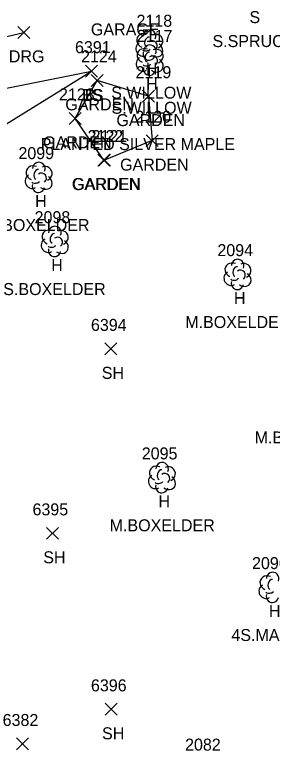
# Model space of a CAD drawing. Extents: x 1439173 to 1457902, y 641926 to 659889.
# Drawn here: x 1449007.9 to 1449050.9, y 643615.4 to 643737.2 of the extents above; entities that cross this region are included whole.
import ezdxf

# ---------------------------------------------------------------- set-up
doc = ezdxf.new("R2010")
doc.units = 0
for name, color, linetype in [('L_A', 7, 'Continuous'), ('L_C', 7, 'Continuous'), ('L_I', 7, 'Continuous'), ('L_TIC', 7, 'Continuous'), ('LAPB', 7, 'Continuous'), ('LELB', 7, 'Continuous'), ('LTD', 7, 'Continuous'), ('R_A', 7, 'Continuous'), ('R_TIC', 7, 'Continuous'), ('RDG', 7, 'Continuous')]:
    doc.layers.add(name, color=color, linetype=linetype)

msp = doc.modelspace()

# ---------------------------------------------------------------- linework, layer by layer
at = {"layer": 'L_TIC'}
for points in [[(1449019.74, 643726.81), (1449021.74, 643728.81)], [(1449021.74, 643726.81), (1449019.74, 643728.81)], [(1449019.74, 643726.81), (1449021.74, 643728.81)], [(1449021.74, 643726.81), (1449019.74, 643728.81)], [(1449020.71, 643725.26), (1449022.71, 643727.26)], [(1449022.71, 643725.26), (1449020.71, 643727.26)], [(1449020.71, 643725.26), (1449022.71, 643727.26)], [(1449022.71, 643725.26), (1449020.71, 643727.26)], [(1449029.24, 643722.63), (1449031.24, 643724.63)], [(1449031.24, 643722.63), (1449029.24, 643724.63)], [(1449029.24, 643722.63), (1449031.24, 643724.63)], [(1449031.24, 643722.63), (1449029.24, 643724.63)], [(1449017.01, 643718.92), (1449019.01, 643720.92)], [(1449019.01, 643718.92), (1449017.01, 643720.92)], [(1449029.85, 643715.2), (1449031.85, 643717.2)], [(1449031.85, 643715.2), (1449029.85, 643717.2)], [(1449021.79, 643711.96), (1449023.79, 643713.96)], [(1449023.79, 643711.96), (1449021.79, 643713.96)], [(1449021.9, 643711.96), (1449023.9, 643713.96)], [(1449023.9, 643711.96), (1449021.9, 643713.96)], [(1449022.97, 643680.45), (1449024.97, 643682.45)], [(1449024.97, 643680.45), (1449022.97, 643682.45)], [(1449013.22, 643649.67), (1449015.22, 643651.67)], [(1449015.22, 643649.67), (1449013.22, 643651.67)], [(1449023.02, 643620.3), (1449025.02, 643622.3)], [(1449025.02, 643620.3), (1449023.02, 643622.3)], [(1449008.23, 643614.52), (1449010.23, 643616.52)], [(1449010.23, 643614.52), (1449008.23, 643616.52)]]:
    msp.add_lwpolyline(points, dxfattribs=at)
at = {"layer": 'LAPB'}
for points in [[(1449030.24, 643723.63), (1449030.85, 643716.2), (1449022.9, 643712.96), (1449022.79, 643712.96), (1449018.01, 643719.92), (1449021.71, 643726.26)], [(1449030.24, 643723.63), (1449021.71, 643726.26)]]:
    msp.add_lwpolyline(points, dxfattribs=at)
at = {"layer": 'LELB'}
for points in [[(1448944.23, 643702.98), (1448966.21, 643712.94), (1448990.94, 643721.87), (1449020.74, 643727.81)], [(1448944.23, 643702.98), (1448971.84, 643705.85), (1448997.17, 643713.22), (1449020.74, 643727.81)]]:
    msp.add_lwpolyline(points, dxfattribs=at)
at = {"layer": 'LTD'}
for p, q in [((1449030.38, 643732.21), (1449030.38, 643732.21)), ((1449030.38, 643732.21), (1449030.38, 643732.21)), ((1449030.44, 643729.69), (1449030.44, 643729.69)), ((1449030.44, 643729.69), (1449030.44, 643729.69)), ((1449011.91, 643710.12), (1449011.91, 643710.12)), ((1449011.91, 643710.12), (1449011.91, 643710.12)), ((1449014.6, 643699.43), (1449014.6, 643699.43)), ((1449014.6, 643699.43), (1449014.6, 643699.43)), ((1449045.09, 643693.93), (1449045.09, 643693.93)), ((1449045.09, 643693.93), (1449045.09, 643693.93)), ((1449032.48, 643660.01), (1449032.48, 643660.01)), ((1449032.48, 643660.01), (1449032.48, 643660.01))]:
    msp.add_line(p, q, dxfattribs=at)
for centre in [(1449030.43, 643733.64), (1449030.48, 643731.12), (1449011.96, 643711.55), (1449014.65, 643700.86), (1449045.13, 643695.36), (1449032.53, 643661.44), (1449050.97, 643643.13)]:
    msp.add_arc(centre, 1.05, 335.5272, 180.9563, dxfattribs=at)
for centre, major_axis, ratio, start_param, end_param in [((1449029.59, 643732.88), (1.21, -0.51), 0.895232, 1.570796, 4.712389), ((1449031.42, 643732.79), (-1.14, -0.48), 0.949671, 1.570796, 4.712389), ((1449030.17, 643732.67), (-0.208, -0.792), 0.645439, 3.141593, 6.283185), ((1449030.88, 643732.04), (-0.5, 0.667), 0.989748, 3.141593, 6.283185), ((1449029.3, 643731.5), (0.58, -1.04), 0.959034, 3.141593, 6.283185), ((1449029.64, 643730.36), (1.21, -0.51), 0.895232, 1.570796, 4.712389), ((1449029.92, 643731.46), (-0.625, -0.083), 0.423636, 0, 3.141593), ((1449031.38, 643731.38), (-1.09, 0.79), 0.841452, 1.570796, 4.712389), ((1449031.48, 643730.27), (-1.14, -0.48), 0.949671, 1.570796, 4.712389), ((1449030.38, 643730.71), (0.26, 1.06), 0.942809, 1.570796, 4.712389), ((1449030.23, 643730.15), (-0.208, -0.792), 0.645439, 3.141593, 6.283185), ((1449030.94, 643729.52), (-0.5, 0.667), 0.989748, 3.141593, 6.283185), ((1449029.35, 643728.98), (0.58, -1.04), 0.959034, 3.141593, 6.283185), ((1449029.98, 643728.94), (-0.625, -0.083), 0.423636, 0, 3.141593), ((1449031.44, 643728.86), (-1.09, 0.79), 0.841452, 1.570796, 4.712389), ((1449030.44, 643728.19), (0.26, 1.06), 0.942809, 1.570796, 4.712389), ((1449011.12, 643710.79), (1.21, -0.51), 0.895232, 1.570796, 4.712389), ((1449012.95, 643710.7), (-1.14, -0.48), 0.949671, 1.570796, 4.712389), ((1449011.7, 643710.58), (-0.208, -0.792), 0.645439, 3.141593, 6.283185), ((1449012.41, 643709.95), (-0.5, 0.667), 0.989748, 3.141593, 6.283185), ((1449010.83, 643709.41), (0.58, -1.04), 0.959034, 3.141593, 6.283185), ((1449011.45, 643709.37), (-0.625, -0.083), 0.423636, 0, 3.141593), ((1449012.91, 643709.29), (-1.09, 0.79), 0.841452, 1.570796, 4.712389), ((1449011.91, 643708.62), (0.26, 1.06), 0.942809, 1.570796, 4.712389), ((1449013.81, 643700.09), (1.21, -0.51), 0.895232, 1.570796, 4.712389), ((1449015.64, 643700.01), (-1.14, -0.48), 0.949671, 1.570796, 4.712389), ((1449013.52, 643698.72), (0.58, -1.04), 0.959034, 3.141593, 6.283185), ((1449014.39, 643699.89), (-0.208, -0.792), 0.645439, 3.141593, 6.283185), ((1449015.1, 643699.26), (-0.5, 0.667), 0.989748, 3.141593, 6.283185), ((1449014.14, 643698.68), (-0.625, -0.083), 0.423636, 0, 3.141593), ((1449015.6, 643698.59), (-1.09, 0.79), 0.841452, 1.570796, 4.712389), ((1449014.6, 643697.93), (0.26, 1.06), 0.942809, 1.570796, 4.712389), ((1449044.3, 643694.59), (1.21, -0.51), 0.895232, 1.570796, 4.712389), ((1449044.88, 643694.38), (-0.208, -0.792), 0.645439, 3.141593, 6.283185), ((1449046.13, 643694.51), (-1.14, -0.48), 0.949671, 1.570796, 4.712389), ((1449044, 643693.22), (0.58, -1.04), 0.959034, 3.141593, 6.283185), ((1449045.59, 643693.76), (-0.5, 0.667), 0.989748, 3.141593, 6.283185), ((1449046.09, 643693.09), (-1.09, 0.79), 0.841452, 1.570796, 4.712389), ((1449045.09, 643692.43), (0.26, 1.06), 0.942809, 1.570796, 4.712389), ((1449044.63, 643693.18), (-0.625, -0.083), 0.423636, 0, 3.141593), ((1449031.69, 643660.67), (1.21, -0.51), 0.895232, 1.570796, 4.712389), ((1449033.52, 643660.59), (-1.14, -0.48), 0.949671, 1.570796, 4.712389), ((1449032.27, 643660.47), (-0.208, -0.792), 0.645439, 3.141593, 6.283185), ((1449032.98, 643659.84), (-0.5, 0.667), 0.989748, 3.141593, 6.283185), ((1449031.4, 643659.3), (0.58, -1.04), 0.959034, 3.141593, 6.283185), ((1449033.48, 643659.18), (-1.09, 0.79), 0.841452, 1.570796, 4.712389), ((1449032.48, 643658.51), (0.26, 1.06), 0.942809, 1.570796, 4.712389), ((1449032.02, 643659.26), (-0.625, -0.083), 0.423636, 0, 3.141593), ((1449050.14, 643642.37), (1.21, -0.51), 0.895232, 1.570796, 4.712389), ((1449050.72, 643642.16), (-0.208, -0.792), 0.645439, 3.141593, 6.283185), ((1449049.84, 643640.99), (0.58, -1.04), 0.959034, 3.141593, 6.283185), ((1449050.93, 643640.2), (0.26, 1.06), 0.942809, 1.570796, 4.712389), ((1449050.47, 643640.95), (-0.625, -0.083), 0.423636, 0, 3.141593)]:
    msp.add_ellipse(centre, major_axis=major_axis, ratio=ratio, start_param=start_param, end_param=end_param, dxfattribs=at)
at = {"layer": 'R_TIC'}
for points in [[(1449008.47, 643733.27), (1449010.47, 643735.27)], [(1449010.47, 643733.27), (1449008.47, 643735.27)]]:
    msp.add_lwpolyline(points, dxfattribs=at)
at = {"layer": 'RDG'}
msp.add_lwpolyline([(1448933.83, 643723.09), (1448956.61, 643734.91), (1448969.57, 643734.47), (1448986.02, 643728.76), (1449009.47, 643734.27)], dxfattribs=at)

# ---------------------------------------------------------------- texts
at = {"layer": 'L_A'}
for s, p in [('S', (1449047.1, 643735.82)), ('GARAGE', (1449020.65, 643733.77)), ('H', (1449029.82, 643727.21)), ('H', (1449029.87, 643724.69)), ('TS', (1449019.15, 643722.81)), ('BS', (1449019.18, 643722.81)), ('GARDEN', (1449016.38, 643721.26)), ('GARDEN', (1449016.38, 643721.26)), ('GARDEN', (1449024.91, 643718.63)), ('GARDEN', (1449024.91, 643718.63)), ('GARDEN', (1449012.68, 643714.92)), ('GARDEN', (1449025.52, 643711.2)), ('GARDEN', (1449017.46, 643707.96)), ('GARDEN', (1449017.57, 643707.96)), ('H', (1449011.34, 643705.12)), ('H', (1449014.03, 643694.43)), ('H', (1449044.52, 643688.93)), ('SH', (1449022.46, 643676.45)), ('H', (1449031.91, 643655.01)), ('SH', (1449012.71, 643645.67)), ('H', (1449050.36, 643636.7)), ('SH', (1449022.51, 643616.3))]:
    msp.add_text(s, height=2, dxfattribs=at).set_placement(p)
at = {"layer": 'L_C'}
for s, p in [('S.SPRUCE', (1449040.93, 643731.82)), ('S.WILLOW', (1449024.04, 643723.21)), ('S.WILLOW', (1449024.09, 643720.69)), ('PLANTED SILVER MAPLE', (1449012.28, 643714.63)), ('PLANTED SILVER MAPLE', (1449012.28, 643714.63)), ('S.BOXELDER', (1449003.33, 643701.12)), ('S.BOXELDER', (1449006.03, 643690.43)), ('M.BOXELDER', (1449036.39, 643684.93)), ('M.BOXELDER', (1449047.97, 643665.67)), ('M.BOXELDER', (1449023.78, 643651.01)), ('4S.MAPLE', (1449044.09, 643632.7))]:
    msp.add_text(s, height=2, dxfattribs=at).set_placement(p)
at = {"layer": 'L_I'}
for s, p in [('2118', (1449028.26, 643735.21)), ('2117', (1449028.31, 643732.69)), ('6391', (1449018, 643730.81)), ('6391', (1449018, 643730.81)), ('2124', (1449019.01, 643729.26)), ('2124', (1449019.01, 643729.26)), ('2119', (1449028.11, 643726.63)), ('2119', (1449028.11, 643726.63)), ('2123', (1449015.32, 643722.92)), ('2120', (1449028.07, 643719.2)), ('2122', (1449020.1, 643715.96)), ('2121', (1449020.77, 643715.96)), ('2099', (1449008.56, 643713.12)), ('2098', (1449011.26, 643702.43)), ('2094', (1449041.75, 643696.93)), ('6394', (1449020.66, 643684.45)), ('2095', (1449029.14, 643663.01)), ('6395', (1449010.91, 643653.67)), ('2096', (1449047.53, 643644.7)), ('6396', (1449020.66, 643624.3)), ('6382', (1449005.93, 643618.52)), ('2082', (1449036.36, 643614.41))]:
    msp.add_text(s, height=2, dxfattribs=at).set_placement(p)
at = {"layer": 'R_A'}
msp.add_text('DRG', height=2, dxfattribs=at).set_placement((1449006.96, 643729.27))

doc.saveas('drawing.dxf')
